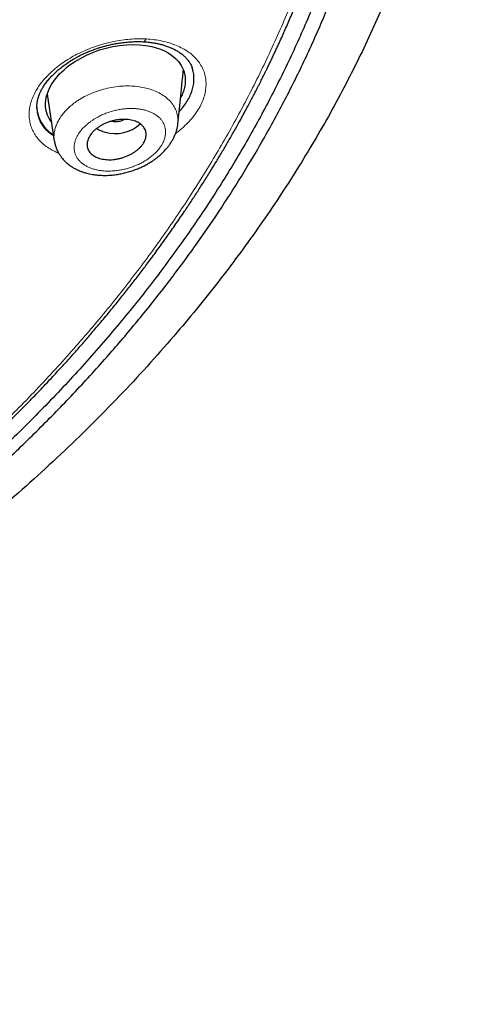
# Model space of a CAD drawing. Header units: millimetres. Extents: x 8 to 1170, y 12 to 886.
# Tile 329 of 656: x 813 to 827, y 789 to 819. Entities that reach past the tile are written whole.
import ezdxf

# ---------------------------------------------------------------- set-up
doc = ezdxf.new("R2010")
doc.units = ezdxf.units.MM

msp = doc.modelspace()

# ---------------------------------------------------------------- linework, layer by layer
at = {"color": 7, "linetype": 'Continuous', "lineweight": 30}
for p, q in [((813.778, 816.299), (813.994, 814.877)), ((813.463, 815.878), (813.464, 815.872)), ((813.997, 814.878), (813.995, 814.888))]:
    msp.add_line(p, q, dxfattribs=at)
at = {"color": 7, "linetype": 'Continuous', "lineweight": 30, "flags": 128}
msp.add_lwpolyline([(813.906, 815.454), (813.892, 815.472), (813.833, 815.564), (813.787, 815.661), (813.747, 815.79), (813.728, 815.925), (813.726, 816.017), (813.734, 816.111), (813.751, 816.207), (813.794, 816.354), (813.855, 816.497), (813.907, 816.592), (813.968, 816.686), (814.037, 816.779), (814.155, 816.913), (814.289, 817.041), (814.388, 817.124), (814.495, 817.204), (814.608, 817.281), (814.784, 817.386), (814.969, 817.482), (815.163, 817.567), (815.361, 817.639), (815.564, 817.698), (815.768, 817.744), (815.973, 817.778), (816.181, 817.798), (816.385, 817.805), (816.58, 817.798), (816.768, 817.778), (816.948, 817.744), (817.085, 817.708), (817.214, 817.663), (817.335, 817.611), (817.448, 817.55), (817.552, 817.482), (817.669, 817.386), (817.768, 817.282), (817.847, 817.169), (817.907, 817.048), (817.907, 817.048)], dxfattribs=at)
at = {"color": 8, "linetype": 'Continuous', "lineweight": 0}
msp.add_arc((816.669, 818), 0.111, 280.297, 346.1505, dxfattribs=at)
at = {"color": 7, "linetype": 'Continuous', "lineweight": 30}
for centre, radius, start, end in [((815.787, 816.107), 0.992, 239.1963, 255.398), ((815.85, 816.216), 1.113, 253.667, 312.5933)]:
    msp.add_arc(centre, radius, start, end, dxfattribs=at)
for points, knots in [([(767.643, 873.98), (768.5, 873.977), (770.215, 873.972), (772.782, 873.862), (775.337, 873.677), (777.878, 873.413), (780.398, 873.069), (782.894, 872.648), (785.497, 872.122), (788.198, 871.476), (790.979, 870.694), (793.699, 869.81), (796.351, 868.828), (798.929, 867.75), (801.308, 866.635), (803.495, 865.5), (805.5, 864.361), (807.433, 863.16), (809.29, 861.899), (811.068, 860.58), (812.764, 859.205), (814.374, 857.778), (815.896, 856.301), (817.327, 854.777), (818.666, 853.209), (819.908, 851.6), (821.053, 849.953), (822.096, 848.27), (823.088, 846.46), (824.005, 844.519), (824.823, 842.447), (825.496, 840.347), (826.021, 838.223), (826.398, 836.081), (826.613, 834.028), (826.69, 832.073), (826.651, 830.218), (826.5, 828.365), (826.237, 826.518), (825.865, 824.678), (825.383, 822.851), (824.794, 821.039), (824.097, 819.245), (823.295, 817.474), (822.387, 815.728), (821.374, 814.011), (820.26, 812.326), (819.046, 810.677), (817.663, 808.976), (816.094, 807.235), (814.323, 805.467), (812.433, 803.763), (810.426, 802.13), (808.315, 800.566), (806.819, 799.59), (806.072, 799.102)], [0, 0, 0, 0, 0.017859, 0.035717, 0.053574, 0.07143, 0.089287, 0.107143, 0.125, 0.145832, 0.166666, 0.1875, 0.208333, 0.229166, 0.249999, 0.267856, 0.285713, 0.303571, 0.321429, 0.339287, 0.357144, 0.375001, 0.392858, 0.410715, 0.428572, 0.446429, 0.464286, 0.482143, 0.500002, 0.520835, 0.541668, 0.562501, 0.583334, 0.604167, 0.624999, 0.642856, 0.660713, 0.678571, 0.696428, 0.714286, 0.732144, 0.750003, 0.76786, 0.785718, 0.803575, 0.821433, 0.839289, 0.857146, 0.875003, 0.895835, 0.916668, 0.9375, 0.958333, 0.979167, 1, 1, 1, 1]), ([(766.714, 788.678), (767.321, 788.685), (768.534, 788.7), (770.35, 788.776), (772.161, 788.889), (773.966, 789.045), (775.764, 789.241), (777.554, 789.478), (779.281, 789.747), (780.943, 790.043), (782.541, 790.364), (784.126, 790.717), (785.696, 791.102), (787.253, 791.52), (788.845, 791.984), (790.467, 792.499), (792.114, 793.065), (793.731, 793.667), (795.321, 794.305), (796.881, 794.978), (798.415, 795.686), (799.878, 796.409), (801.272, 797.142), (802.593, 797.88), (803.884, 798.644), (805.144, 799.434), (806.372, 800.249), (807.604, 801.114), (808.834, 802.03), (810.055, 802.999), (811.233, 803.994), (812.369, 805.015), (813.462, 806.062), (814.514, 807.137), (815.496, 808.208), (816.407, 809.269), (817.248, 810.313), (818.045, 811.371), (818.798, 812.443), (819.507, 813.529), (820.192, 814.66), (820.847, 815.837), (821.468, 817.059), (822.035, 818.295), (822.548, 819.544), (823.009, 820.806), (823.417, 822.082), (823.761, 823.334), (824.045, 824.556), (824.273, 825.745), (824.453, 826.935), (824.585, 828.126), (824.669, 829.318), (824.706, 830.545), (824.691, 831.807), (824.619, 833.101), (824.49, 834.394), (824.304, 835.684), (824.061, 836.974), (823.761, 838.26), (823.417, 839.504), (823.033, 840.702), (822.615, 841.852), (822.153, 842.99), (821.646, 844.116), (821.093, 845.229), (820.505, 846.314), (819.883, 847.37), (819.23, 848.398), (818.538, 849.411), (817.805, 850.412), (817.032, 851.4), (816.219, 852.375), (815.369, 853.333), (814.47, 854.286), (813.525, 855.232), (812.529, 856.169), (811.497, 857.084), (810.429, 857.976), (809.324, 858.846), (808.201, 859.679), (807.062, 860.477), (805.91, 861.239), (804.727, 861.979), (803.513, 862.696), (802.267, 863.391), (800.991, 864.063), (799.689, 864.708), (798.346, 865.336), (796.964, 865.943), (795.539, 866.529), (794.092, 867.084), (792.623, 867.609), (791.132, 868.103), (789.644, 868.557), (788.162, 868.975), (786.687, 869.357), (785.196, 869.709), (783.688, 870.031), (782.164, 870.325), (780.624, 870.588), (779.071, 870.822), (777.487, 871.028), (775.875, 871.205), (774.236, 871.35), (772.594, 871.46), (770.949, 871.536), (769.3, 871.58), (768.2, 871.58), (767.65, 871.58)], [0, 0, 0, 0, 0.010081, 0.020137, 0.030179, 0.040216, 0.050257, 0.060311, 0.070335, 0.079491, 0.088633, 0.097767, 0.1069, 0.116039, 0.125192, 0.135253, 0.145282, 0.155288, 0.16528, 0.175267, 0.185259, 0.195301, 0.204496, 0.213673, 0.222839, 0.232002, 0.241168, 0.250345, 0.260322, 0.270285, 0.280246, 0.290212, 0.300194, 0.310203, 0.320293, 0.329526, 0.338727, 0.347904, 0.357065, 0.366218, 0.375372, 0.385323, 0.395264, 0.405207, 0.415162, 0.425139, 0.435149, 0.445226, 0.454443, 0.463632, 0.472801, 0.481959, 0.491116, 0.500279, 0.510233, 0.520184, 0.530144, 0.540125, 0.550137, 0.560192, 0.570258, 0.579448, 0.588609, 0.59775, 0.60688, 0.616007, 0.625139, 0.633867, 0.642594, 0.651329, 0.660077, 0.668845, 0.677642, 0.686473, 0.695244, 0.704395, 0.713529, 0.722653, 0.731774, 0.740899, 0.750037, 0.758756, 0.767483, 0.776222, 0.78498, 0.793764, 0.802579, 0.811433, 0.820208, 0.829363, 0.838502, 0.847632, 0.856762, 0.865897, 0.875044, 0.883755, 0.89247, 0.901196, 0.909939, 0.918704, 0.927499, 0.936329, 0.945126, 0.954305, 0.963462, 0.972602, 0.981734, 0.990864, 1, 1, 1, 1]), ([(710.696, 827.989), (710.697, 827.963), (710.701, 827.907), (710.707, 827.825), (710.713, 827.737), (710.718, 827.644), (710.725, 827.533), (710.734, 827.404), (710.744, 827.257), (710.757, 827.098), (710.771, 826.926), (710.787, 826.741), (710.806, 826.546), (710.827, 826.345), (710.856, 826.077), (710.895, 825.749), (710.946, 825.365), (711.001, 824.992), (711.058, 824.632), (711.118, 824.282), (711.181, 823.94), (711.265, 823.506), (711.377, 822.98), (711.521, 822.361), (711.683, 821.729), (711.862, 821.084), (712.061, 820.427), (712.274, 819.773), (712.502, 819.122), (712.71, 818.568), (712.891, 818.108), (713.042, 817.738), (713.202, 817.36), (713.37, 816.976), (713.534, 816.614), (713.692, 816.276), (713.839, 815.969), (713.988, 815.668), (714.136, 815.375), (714.258, 815.138), (714.354, 814.957), (714.422, 814.829), (714.488, 814.706), (714.549, 814.592), (714.605, 814.491), (714.65, 814.408), (714.688, 814.341), (714.718, 814.286), (714.749, 814.232), (714.781, 814.175), (714.815, 814.113), (714.861, 814.033), (714.918, 813.933), (714.989, 813.809), (715.069, 813.673), (715.156, 813.525), (715.251, 813.365), (715.354, 813.193), (715.482, 812.985), (715.631, 812.745), (715.8, 812.478), (715.97, 812.215), (716.14, 811.958), (716.309, 811.705), (716.475, 811.461), (716.638, 811.227), (716.796, 811.002), (716.951, 810.786), (717.1, 810.58), (717.235, 810.398), (717.354, 810.238), (717.46, 810.098), (717.559, 809.967), (717.652, 809.845), (717.741, 809.73), (717.834, 809.61), (717.937, 809.479), (718.053, 809.332), (718.178, 809.176), (718.313, 809.009), (718.457, 808.833), (718.612, 808.646), (718.776, 808.45), (718.948, 808.247), (719.182, 807.975), (719.48, 807.635), (719.758, 807.327), (719.953, 807.114), (720.06, 806.998), (720.169, 806.882), (720.278, 806.765), (720.387, 806.65), (720.494, 806.538), (720.598, 806.429), (720.696, 806.328), (720.787, 806.234), (720.868, 806.151), (720.938, 806.08), (721, 806.016), (721.059, 805.957), (721.118, 805.898), (721.183, 805.832), (721.258, 805.758), (721.344, 805.672), (721.443, 805.575), (721.554, 805.466), (721.678, 805.346), (721.835, 805.194), (722.022, 805.015), (722.234, 804.816), (722.444, 804.62), (722.653, 804.429), (722.892, 804.212), (723.161, 803.971), (723.46, 803.709), (723.757, 803.452), (724.058, 803.198), (724.365, 802.942), (724.645, 802.712), (724.896, 802.51), (725.117, 802.334), (725.341, 802.157), (725.568, 801.98), (725.791, 801.809), (726.005, 801.646), (726.206, 801.495), (726.393, 801.356), (726.558, 801.234), (726.7, 801.13), (726.823, 801.041), (726.939, 800.957), (727.057, 800.873), (727.195, 800.774), (727.36, 800.657), (727.553, 800.522), (727.76, 800.379), (727.981, 800.227), (728.214, 800.068), (728.456, 799.906), (728.747, 799.714), (729.08, 799.496), (729.443, 799.264), (729.788, 799.047), (730.115, 798.845), (730.438, 798.647), (730.784, 798.44), (731.157, 798.22), (731.562, 797.985), (731.978, 797.749), (732.405, 797.511), (732.841, 797.273), (733.216, 797.072), (733.525, 796.91), (733.766, 796.784), (734.005, 796.661), (734.242, 796.54), (734.477, 796.422), (734.678, 796.322), (734.842, 796.241), (734.962, 796.183), (735.064, 796.133), (735.144, 796.094), (735.203, 796.065), (735.247, 796.044), (735.291, 796.023), (735.342, 795.998), (735.407, 795.967), (735.486, 795.929), (735.58, 795.885), (735.687, 795.834), (735.808, 795.777), (735.94, 795.715), (736.079, 795.65), (736.221, 795.584), (736.482, 795.464), (736.86, 795.294), (737.346, 795.079), (737.818, 794.875), (738.276, 794.681), (738.729, 794.494), (739.178, 794.312), (739.626, 794.135), (740.154, 793.93), (740.764, 793.701), (741.459, 793.448), (742.237, 793.175), (743.1, 792.885), (744.052, 792.58), (745.012, 792.288), (745.956, 792.017), (746.884, 791.764), (747.793, 791.529), (748.708, 791.305), (749.629, 791.093), (750.554, 790.893), (751.484, 790.704), (752.45, 790.52), (753.452, 790.344), (754.489, 790.176), (755.53, 790.023), (756.574, 789.884), (757.622, 789.759), (758.674, 789.648), (759.728, 789.551), (760.786, 789.469), (761.846, 789.402), (762.901, 789.349), (763.953, 789.311), (765, 789.287), (766.049, 789.278), (767.074, 789.282), (768.072, 789.299), (769.043, 789.327), (770.012, 789.368), (770.98, 789.421), (771.946, 789.485), (772.91, 789.562), (773.905, 789.653), (774.93, 789.761), (775.984, 789.886), (777.034, 790.026), (778.081, 790.179), (779.125, 790.347), (780.165, 790.529), (781.202, 790.726), (782.234, 790.936), (783.26, 791.16), (784.275, 791.397), (785.278, 791.645), (786.269, 791.906), (787.253, 792.179), (788.256, 792.473), (789.276, 792.79), (790.313, 793.129), (791.34, 793.482), (792.357, 793.85), (793.364, 794.233), (794.175, 794.556), (794.794, 794.812), (795.227, 794.994), (795.657, 795.179), (796.086, 795.366), (796.517, 795.558), (796.921, 795.742), (797.301, 795.918), (797.658, 796.086), (798.022, 796.26), (798.392, 796.44), (798.767, 796.625), (799.121, 796.803), (799.445, 796.968), (799.735, 797.118), (800.008, 797.261), (800.265, 797.397), (800.453, 797.498), (800.576, 797.565), (800.635, 797.597), (800.685, 797.624), (800.726, 797.646), (800.757, 797.663), (800.784, 797.678), (800.815, 797.695), (800.856, 797.717), (800.908, 797.745), (800.966, 797.778), (801.03, 797.812), (801.113, 797.858), (801.218, 797.917), (801.347, 797.989), (801.488, 798.068), (801.639, 798.153), (801.8, 798.245), (801.97, 798.342), (802.243, 798.5), (802.61, 798.715), (803.083, 798.998), (803.558, 799.288), (804.034, 799.586), (804.495, 799.88), (805.031, 800.229), (805.638, 800.637), (806.326, 801.113), (807.009, 801.602), (807.691, 802.108), (808.362, 802.621), (809.02, 803.143), (809.665, 803.673), (810.299, 804.211), (810.84, 804.687), (811.294, 805.097), (811.665, 805.44), (812.036, 805.79), (812.41, 806.151), (812.722, 806.459), (812.973, 806.711), (813.162, 806.904), (813.353, 807.099), (813.542, 807.297), (813.727, 807.491), (813.902, 807.678), (814.064, 807.853), (814.212, 808.014), (814.347, 808.162), (814.468, 808.296), (814.579, 808.422), (814.688, 808.544), (814.8, 808.671), (814.917, 808.805), (815.04, 808.948), (815.169, 809.098), (815.305, 809.258), (815.448, 809.428), (815.638, 809.656), (815.867, 809.937), (816.13, 810.265), (816.384, 810.588), (816.627, 810.905), (816.881, 811.242), (817.144, 811.599), (817.417, 811.979), (817.684, 812.361), (817.927, 812.716), (818.147, 813.046), (818.346, 813.351), (818.545, 813.663), (818.734, 813.965), (818.913, 814.258), (819.082, 814.54), (819.253, 814.831), (819.425, 815.13), (819.575, 815.397), (819.701, 815.626), (819.801, 815.81), (819.893, 815.981), (819.977, 816.141), (820.054, 816.288), (820.118, 816.413), (820.172, 816.518), (820.216, 816.604), (820.256, 816.683), (820.292, 816.755), (820.327, 816.825), (820.364, 816.9), (820.406, 816.986), (820.452, 817.08), (820.502, 817.182), (820.553, 817.289), (820.607, 817.402), (820.662, 817.518), (820.717, 817.635), (820.772, 817.754), (820.868, 817.963), (821.004, 818.267), (821.179, 818.67), (821.35, 819.078), (821.514, 819.487), (821.669, 819.886), (821.814, 820.275), (821.95, 820.655), (822.079, 821.028), (822.228, 821.479), (822.395, 822.011), (822.574, 822.625), (822.74, 823.241), (822.893, 823.858), (823.033, 824.476), (823.159, 825.092), (823.266, 825.676), (823.356, 826.223), (823.413, 826.611), (823.448, 826.873), (823.467, 827.015), (823.486, 827.167), (823.505, 827.331), (823.525, 827.507), (823.545, 827.693), (823.565, 827.891), (823.585, 828.101), (823.604, 828.321), (823.623, 828.554), (823.64, 828.797), (823.656, 829.048), (823.669, 829.304), (823.681, 829.565), (823.691, 829.837), (823.698, 830.119), (823.701, 830.311), (823.703, 830.408)], [0, 0, 0, 0, 0.000488, 0.001066, 0.001741, 0.002496, 0.003291, 0.00439, 0.005557, 0.006789, 0.008184, 0.009655, 0.011202, 0.01282, 0.014437, 0.017594, 0.020657, 0.023626, 0.026502, 0.029284, 0.032003, 0.03472, 0.039702, 0.044684, 0.049665, 0.055002, 0.06034, 0.065677, 0.071014, 0.076351, 0.079353, 0.082419, 0.085553, 0.088756, 0.092028, 0.094647, 0.097245, 0.099785, 0.102267, 0.104691, 0.105802, 0.106901, 0.107971, 0.108943, 0.109807, 0.110563, 0.111081, 0.111533, 0.111981, 0.11247, 0.113, 0.113571, 0.11453, 0.115596, 0.116767, 0.118045, 0.119429, 0.12092, 0.122518, 0.124862, 0.127203, 0.129509, 0.13178, 0.134016, 0.136216, 0.138258, 0.140268, 0.142225, 0.14407, 0.145798, 0.147149, 0.148419, 0.149607, 0.150714, 0.151739, 0.152738, 0.153997, 0.155343, 0.156779, 0.158303, 0.159946, 0.161682, 0.163509, 0.165417, 0.167347, 0.171167, 0.17503, 0.176141, 0.177256, 0.178373, 0.179494, 0.180617, 0.181722, 0.182744, 0.183765, 0.184678, 0.185485, 0.186184, 0.186776, 0.187343, 0.187918, 0.188536, 0.189264, 0.190115, 0.191072, 0.192148, 0.193344, 0.194659, 0.196685, 0.198693, 0.200669, 0.202611, 0.20452, 0.2073, 0.210007, 0.212647, 0.215304, 0.218006, 0.220753, 0.222625, 0.224516, 0.226429, 0.228362, 0.230283, 0.232063, 0.233729, 0.235282, 0.236721, 0.237791, 0.238789, 0.239714, 0.240647, 0.241652, 0.243077, 0.244626, 0.246299, 0.24804, 0.249898, 0.251833, 0.253748, 0.256705, 0.259599, 0.26213, 0.264609, 0.267036, 0.269446, 0.272372, 0.27536, 0.27841, 0.281522, 0.284695, 0.287848, 0.289583, 0.291297, 0.292988, 0.294657, 0.296304, 0.297923, 0.298886, 0.299722, 0.300431, 0.301013, 0.301382, 0.30167, 0.301932, 0.302283, 0.302735, 0.303282, 0.303926, 0.304665, 0.305499, 0.306412, 0.307389, 0.308363, 0.309331, 0.312733, 0.316054, 0.319179, 0.32223, 0.325225, 0.32819, 0.331125, 0.33403, 0.338535, 0.343002, 0.347469, 0.353452, 0.359437, 0.365426, 0.371418, 0.376966, 0.382514, 0.388061, 0.39361, 0.399158, 0.404705, 0.410253, 0.416353, 0.42245, 0.42854, 0.434625, 0.440712, 0.446799, 0.452889, 0.458978, 0.465068, 0.471159, 0.477144, 0.483133, 0.489133, 0.495145, 0.500701, 0.506249, 0.511791, 0.517329, 0.522866, 0.528403, 0.53394, 0.540029, 0.546117, 0.552204, 0.558288, 0.564379, 0.570476, 0.576576, 0.582677, 0.58878, 0.594881, 0.600875, 0.606869, 0.612862, 0.618855, 0.625324, 0.631788, 0.638249, 0.644709, 0.651169, 0.65763, 0.660472, 0.663314, 0.666156, 0.668999, 0.671847, 0.674767, 0.677126, 0.679542, 0.682016, 0.684547, 0.687138, 0.689745, 0.691872, 0.693892, 0.695806, 0.697613, 0.699313, 0.6998, 0.70022, 0.700574, 0.700862, 0.701084, 0.701245, 0.701442, 0.70174, 0.702119, 0.702541, 0.702992, 0.703474, 0.704322, 0.705249, 0.706256, 0.707343, 0.70851, 0.709756, 0.711024, 0.714452, 0.717788, 0.72147, 0.725034, 0.728501, 0.73194, 0.737296, 0.742592, 0.748129, 0.753666, 0.759204, 0.764742, 0.770281, 0.775821, 0.781361, 0.784773, 0.788186, 0.791619, 0.795149, 0.798786, 0.800611, 0.802462, 0.804339, 0.806242, 0.80812, 0.809887, 0.811542, 0.813083, 0.814444, 0.815702, 0.816858, 0.817946, 0.819118, 0.820392, 0.821685, 0.823069, 0.824542, 0.826106, 0.827759, 0.830798, 0.833774, 0.836686, 0.839533, 0.842315, 0.845704, 0.849058, 0.852412, 0.855765, 0.8584, 0.861034, 0.863715, 0.866488, 0.868845, 0.871264, 0.873746, 0.876293, 0.878903, 0.880556, 0.882105, 0.883551, 0.884893, 0.886131, 0.887265, 0.888048, 0.888771, 0.889431, 0.890028, 0.890573, 0.891188, 0.891905, 0.892724, 0.893546, 0.894449, 0.895404, 0.896369, 0.897344, 0.898329, 0.899323, 0.90255, 0.905876, 0.90928, 0.912637, 0.915923, 0.91908, 0.922167, 0.925186, 0.928182, 0.933133, 0.93808, 0.943026, 0.947971, 0.952916, 0.957858, 0.962729, 0.966856, 0.970915, 0.971971, 0.973092, 0.974302, 0.975603, 0.976992, 0.978472, 0.980041, 0.9817, 0.98345, 0.98529, 0.98722, 0.989241, 0.99123, 0.9933, 0.995451, 0.997685, 1, 1, 1, 1]), ([(824.209, 830.38), (824.196, 829.879), (824.17, 828.877), (824.034, 827.376), (823.827, 825.877), (823.542, 824.382), (823.181, 822.89), (822.752, 821.434), (822.263, 820.018), (821.719, 818.645), (821.109, 817.286), (820.435, 815.942), (819.683, 814.591), (818.851, 813.236), (817.936, 811.88), (816.952, 810.547), (815.899, 809.237), (814.777, 807.951), (813.613, 806.716), (812.414, 805.534), (811.185, 804.406), (809.904, 803.31), (808.57, 802.244), (807.162, 801.194), (805.679, 800.163), (804.118, 799.153), (802.503, 798.183), (800.834, 797.251), (799.115, 796.361), (797.388, 795.532), (795.662, 794.765), (793.941, 794.057), (792.191, 793.392), (790.41, 792.772), (788.568, 792.185), (786.664, 791.635), (784.697, 791.127), (782.702, 790.669), (780.678, 790.262), (778.629, 789.908), (776.602, 789.612), (774.607, 789.373), (772.65, 789.189), (770.69, 789.053), (768.727, 788.966), (766.72, 788.928), (764.671, 788.942), (762.582, 789.011), (760.5, 789.136), (758.424, 789.316), (756.356, 789.552), (754.344, 789.836), (752.392, 790.164), (750.502, 790.532), (748.637, 790.946), (746.796, 791.406), (744.936, 791.923), (743.063, 792.501), (741.181, 793.142), (739.337, 793.832), (737.529, 794.572), (735.759, 795.36), (734.062, 796.18), (732.442, 797.025), (730.899, 797.891), (729.405, 798.792), (727.957, 799.729), (726.526, 800.724), (725.116, 801.777), (723.734, 802.889), (722.411, 804.037), (721.149, 805.22), (719.944, 806.44), (718.822, 807.67), (717.782, 808.906), (716.824, 810.139), (715.928, 811.394), (715.095, 812.67), (714.309, 813.993), (713.575, 815.362), (712.899, 816.775), (712.296, 818.204), (711.767, 819.648), (711.311, 821.11), (710.934, 822.562), (710.636, 823.999), (710.411, 825.414), (710.256, 826.835), (710.165, 828.261), (710.163, 829.214), (710.162, 829.691)], [0, 0, 0, 0, 0.011647, 0.023279, 0.034914, 0.046569, 0.058262, 0.069997, 0.081033, 0.092045, 0.103046, 0.114051, 0.125075, 0.136674, 0.148268, 0.159874, 0.171507, 0.183184, 0.194903, 0.205931, 0.216944, 0.227954, 0.238974, 0.250018, 0.2616, 0.2732, 0.284834, 0.296518, 0.308264, 0.319998, 0.330999, 0.341975, 0.352941, 0.363907, 0.374886, 0.386463, 0.398058, 0.409684, 0.421356, 0.433089, 0.444843, 0.455871, 0.466863, 0.477832, 0.488791, 0.499751, 0.51144, 0.523115, 0.53479, 0.54648, 0.558201, 0.569925, 0.580927, 0.591892, 0.602833, 0.61376, 0.624687, 0.6364, 0.648087, 0.659761, 0.671439, 0.683135, 0.694871, 0.705904, 0.716895, 0.727858, 0.738804, 0.749746, 0.761426, 0.773081, 0.784724, 0.796373, 0.808043, 0.819784, 0.830839, 0.841857, 0.852852, 0.863839, 0.87483, 0.886496, 0.898127, 0.909738, 0.921348, 0.932974, 0.944696, 0.955762, 0.96681, 0.977856, 0.988914, 1, 1, 1, 1]), ([(813.463, 815.871), (813.463, 815.89), (813.463, 815.925), (813.466, 815.975), (813.47, 816.017), (813.475, 816.05), (813.479, 816.075), (813.483, 816.095), (813.486, 816.112), (813.49, 816.128), (813.494, 816.146), (813.502, 816.175), (813.514, 816.215), (813.533, 816.272), (813.558, 816.333), (813.59, 816.403), (813.635, 816.487), (813.697, 816.584), (813.777, 816.693), (813.873, 816.806), (813.986, 816.921), (814.112, 817.036), (814.254, 817.15), (814.405, 817.258), (814.562, 817.357), (814.696, 817.433), (814.803, 817.487), (814.879, 817.524), (814.942, 817.552), (814.989, 817.572), (815.024, 817.587), (815.056, 817.601), (815.098, 817.617), (815.152, 817.638), (815.217, 817.662), (815.293, 817.688), (815.382, 817.716), (815.483, 817.746), (815.596, 817.776), (815.72, 817.805), (815.857, 817.833), (816.005, 817.857), (816.164, 817.877), (816.333, 817.891), (816.51, 817.897), (816.628, 817.893), (816.688, 817.891)], [0, 0, 0, 0, 0.021933, 0.040657, 0.056166, 0.067821, 0.076627, 0.082708, 0.088241, 0.094021, 0.100049, 0.106324, 0.124529, 0.142706, 0.164426, 0.18758, 0.212312, 0.24653, 0.282586, 0.320497, 0.360276, 0.401889, 0.442942, 0.486425, 0.527198, 0.565214, 0.585921, 0.603695, 0.618404, 0.630045, 0.635442, 0.642444, 0.651908, 0.663838, 0.678242, 0.695127, 0.7145, 0.73637, 0.760742, 0.787614, 0.816979, 0.848818, 0.883097, 0.919768, 0.958763, 1, 1, 1, 1]), ([(816.688, 817.891), (816.739, 817.888), (816.841, 817.881), (816.984, 817.862), (817.116, 817.838), (817.233, 817.81), (817.326, 817.783), (817.4, 817.758), (817.456, 817.738), (817.506, 817.718), (817.549, 817.699), (817.585, 817.683), (817.619, 817.666), (817.655, 817.648), (817.698, 817.625), (817.745, 817.596), (817.795, 817.564), (817.845, 817.529), (817.892, 817.492), (817.934, 817.456), (817.972, 817.42), (818.005, 817.385), (818.034, 817.351), (818.055, 817.324), (818.07, 817.303), (818.081, 817.287), (818.094, 817.268), (818.111, 817.24), (818.131, 817.203), (818.155, 817.153), (818.168, 817.116), (818.176, 817.096)], [0, 0, 0, 0, 0.066724, 0.132082, 0.194756, 0.252047, 0.303864, 0.337524, 0.368337, 0.39606, 0.420668, 0.44217, 0.460708, 0.482093, 0.509394, 0.542048, 0.576999, 0.613739, 0.652213, 0.688712, 0.720752, 0.753466, 0.785631, 0.816829, 0.828067, 0.84051, 0.85694, 0.877429, 0.911061, 0.951915, 1, 1, 1, 1]), ([(817.744, 815.4), (817.757, 815.52), (817.782, 815.772), (817.821, 816.158), (817.863, 816.565), (817.892, 816.859), (817.909, 817.018), (817.911, 817.037)], [0, 0, 0, 0, 0.219476, 0.459297, 0.707779, 0.964924, 1, 1, 1, 1]), ([(817.782, 815.77), (817.805, 815.795), (817.877, 815.87), (817.975, 816.002), (818.075, 816.166), (818.152, 816.333), (818.204, 816.499), (818.231, 816.665), (818.233, 816.828), (818.216, 816.974), (818.187, 817.06), (818.174, 817.097)], [0, 0, 0, 0, 0.057117, 0.17786, 0.29886, 0.420269, 0.541119, 0.662786, 0.786622, 0.909548, 1, 1, 1, 1]), ([(817.907, 817.048), (817.917, 817.02), (817.938, 816.963), (817.957, 816.875), (817.968, 816.784), (817.969, 816.691), (817.961, 816.597), (817.941, 816.485), (817.902, 816.356), (817.861, 816.251), (817.829, 816.196), (817.824, 816.188)], [0, 0, 0, 0, 0.107175, 0.215003, 0.323988, 0.431988, 0.539682, 0.647554, 0.812239, 0.973926, 1, 1, 1, 1]), ([(813.463, 815.909), (813.466, 815.864), (813.472, 815.77), (813.507, 815.632), (813.563, 815.496), (813.639, 815.368), (813.736, 815.249), (813.844, 815.146), (813.927, 815.089), (813.966, 815.062)], [0, 0, 0, 0, 0.13269, 0.281548, 0.430009, 0.57947, 0.727444, 0.875644, 1, 1, 1, 1]), ([(815.674, 814.309), (815.643, 814.309), (815.579, 814.31), (815.488, 814.32), (815.401, 814.338), (815.318, 814.363), (815.244, 814.395), (815.178, 814.433), (815.121, 814.477), (815.073, 814.527), (815.036, 814.581), (815.009, 814.638), (814.992, 814.699), (814.986, 814.763), (814.99, 814.828), (815.005, 814.895), (815.031, 814.963), (815.067, 815.03), (815.114, 815.097), (815.17, 815.161), (815.236, 815.224), (815.311, 815.282), (815.394, 815.337), (815.484, 815.386), (815.579, 815.429), (815.679, 815.466), (815.782, 815.495), (815.886, 815.516), (815.989, 815.53), (816.091, 815.535), (816.19, 815.533), (816.284, 815.522), (816.373, 815.503), (816.454, 815.478), (816.528, 815.445), (816.594, 815.406), (816.65, 815.362), (816.697, 815.312), (816.734, 815.258), (816.76, 815.2), (816.776, 815.139), (816.782, 815.075), (816.777, 815.01), (816.761, 814.943), (816.734, 814.875), (816.697, 814.808), (816.65, 814.741), (816.593, 814.677), (816.526, 814.615), (816.451, 814.556), (816.367, 814.502), (816.277, 814.454), (816.182, 814.411), (816.082, 814.375), (815.98, 814.346), (815.877, 814.326), (815.775, 814.312), (815.708, 814.31), (815.674, 814.309)], [0, 0, 0, 0, 0.017712, 0.035424, 0.053587, 0.071804, 0.089966, 0.107641, 0.125369, 0.143042, 0.160324, 0.177658, 0.194938, 0.212077, 0.229269, 0.246406, 0.263718, 0.281087, 0.298399, 0.316143, 0.333948, 0.351694, 0.369946, 0.388261, 0.406515, 0.425109, 0.443766, 0.462362, 0.480971, 0.49964, 0.51825, 0.536553, 0.554913, 0.573216, 0.591042, 0.608921, 0.626746, 0.644129, 0.661563, 0.678943, 0.696092, 0.713293, 0.73044, 0.747663, 0.764943, 0.782166, 0.799758, 0.817409, 0.835003, 0.853104, 0.871269, 0.889373, 0.907797, 0.926283, 0.944709, 0.963119, 0.981588, 1, 1, 1, 1]), ([(815.74, 815.482), (815.758, 815.478), (815.8, 815.468), (815.872, 815.467), (815.95, 815.474), (816.025, 815.493), (816.079, 815.513), (816.104, 815.53), (816.109, 815.533)], [0, 0, 0, 0, 0.143088, 0.343128, 0.543167, 0.74313, 0.943092, 1, 1, 1, 1]), ([(813.993, 814.888), (813.997, 814.867), (814.004, 814.829), (814.016, 814.778), (814.027, 814.739), (814.037, 814.709), (814.048, 814.677), (814.063, 814.638), (814.084, 814.59), (814.107, 814.543), (814.129, 814.504), (814.149, 814.471), (814.168, 814.442), (814.188, 814.412), (814.213, 814.378), (814.244, 814.34), (814.279, 814.301), (814.312, 814.266), (814.343, 814.236), (814.377, 814.206), (814.417, 814.172), (814.463, 814.137), (814.509, 814.105), (814.551, 814.079), (814.588, 814.057), (814.621, 814.039), (814.654, 814.022), (814.701, 813.999), (814.765, 813.971), (814.848, 813.94), (814.936, 813.912), (815.022, 813.89), (815.107, 813.872), (815.201, 813.856), (815.308, 813.843), (815.432, 813.834), (815.568, 813.833), (815.717, 813.84), (815.868, 813.857), (816.019, 813.883), (816.167, 813.917), (816.315, 813.959), (816.457, 814.009), (816.586, 814.062), (816.71, 814.119), (816.826, 814.181), (816.933, 814.245), (817.024, 814.306), (817.103, 814.365), (817.171, 814.419), (817.235, 814.476), (817.306, 814.544), (817.381, 814.625), (817.451, 814.71), (817.508, 814.788), (817.547, 814.85), (817.575, 814.898), (817.597, 814.937), (817.621, 814.983), (817.645, 815.035), (817.668, 815.091), (817.691, 815.152), (817.712, 815.224), (817.733, 815.309), (817.74, 815.37), (817.745, 815.403)], [0, 0, 0, 0, 0.0138559, 0.0252164, 0.0340542, 0.0403523, 0.0460904, 0.0559336, 0.0683775, 0.080168, 0.0903024, 0.097812, 0.1053017, 0.1129552, 0.1218615, 0.1329145, 0.1451814, 0.1559045, 0.1643413, 0.1731835, 0.1849132, 0.1984392, 0.2102409, 0.2209356, 0.2295225, 0.2374897, 0.245072, 0.2526922, 0.2699357, 0.2893541, 0.3081487, 0.3262829, 0.3437757, 0.3610717, 0.383459, 0.4077746, 0.4340242, 0.4622262, 0.4924227, 0.5191481, 0.5473064, 0.5763545, 0.6038618, 0.6295338, 0.6533679, 0.6795439, 0.7030852, 0.7239994, 0.7424442, 0.7600895, 0.7745428, 0.792989, 0.8177213, 0.840365, 0.860297, 0.8769549, 0.8862204, 0.8948945, 0.9053514, 0.9173865, 0.9305573, 0.9446492, 0.9607272, 0.9791644, 1, 1, 1, 1])]:
    msp.add_open_spline(points, degree=3, knots=knots, dxfattribs=at)
at = {"color": 8, "linetype": 'Continuous', "lineweight": 0}
for points, knots in [([(710.889, 829.561), (710.891, 829.064), (710.895, 828.069), (710.997, 826.579), (711.17, 825.093), (711.422, 823.611), (711.749, 822.135), (712.142, 820.701), (712.595, 819.312), (713.101, 817.967), (713.672, 816.638), (714.307, 815.324), (715.017, 814.003), (715.808, 812.677), (716.682, 811.35), (717.627, 810.045), (718.641, 808.762), (719.724, 807.503), (720.848, 806.297), (722.006, 805.146), (723.191, 804.051), (724.427, 802.988), (725.714, 801.956), (727.078, 800.938), (728.522, 799.937), (730.046, 798.955), (731.623, 798.014), (733.253, 797.112), (734.931, 796.255), (736.614, 795.46), (738.296, 794.726), (739.975, 794.05), (741.686, 793.417), (743.429, 792.826), (745.239, 792.268), (747.113, 791.747), (749.052, 791.266), (751.018, 790.837), (753.011, 790.459), (755.027, 790.134), (757.019, 789.868), (758.98, 789.658), (760.906, 789.5), (762.838, 789.39), (764.775, 789.329), (766.755, 789.316), (768.775, 789.355), (770.832, 789.448), (772.884, 789.596), (774.931, 789.799), (776.974, 790.056), (778.969, 790.36), (780.911, 790.709), (782.794, 791.097), (784.654, 791.53), (786.49, 792.009), (788.339, 792.543), (790.196, 793.136), (792.057, 793.788), (793.882, 794.488), (795.673, 795.235), (797.432, 796.032), (799.124, 796.86), (800.747, 797.715), (802.294, 798.591), (803.794, 799.501), (805.249, 800.447), (806.686, 801.447), (808.101, 802.503), (809.488, 803.616), (810.817, 804.765), (812.09, 805.948), (813.306, 807.167), (814.441, 808.395), (815.495, 809.626), (816.468, 810.853), (817.38, 812.1), (818.23, 813.367), (819.037, 814.682), (819.794, 816.045), (820.496, 817.455), (821.126, 818.881), (821.683, 820.324), (822.168, 821.783), (822.571, 823.226), (822.897, 824.647), (823.149, 826.042), (823.332, 827.439), (823.453, 828.84), (823.476, 829.774), (823.488, 830.242)], [0, 0, 0, 0, 0.0117137, 0.0234149, 0.0351216, 0.0468522, 0.0586247, 0.070364, 0.0813631, 0.0923367, 0.1032992, 0.1142649, 0.1252481, 0.1368316, 0.148424, 0.1600419, 0.1717018, 0.1834199, 0.1951477, 0.206154, 0.2171342, 0.2281014, 0.2390684, 0.2500482, 0.2616874, 0.2733323, 0.2849979, 0.2966994, 0.3084517, 0.3201468, 0.3311024, 0.3420458, 0.3529893, 0.3639449, 0.3749251, 0.3865672, 0.398212, 0.409874, 0.4215681, 0.4333088, 0.4450345, 0.4560332, 0.4670091, 0.4779743, 0.4889413, 0.4999221, 0.5115701, 0.5232038, 0.5348379, 0.5464871, 0.5581659, 0.5699121, 0.5809668, 0.5919838, 0.6029753, 0.6139537, 0.6249313, 0.6365724, 0.6481884, 0.6597941, 0.6714039, 0.6830322, 0.6947667, 0.7058318, 0.7168559, 0.7278515, 0.7388313, 0.7498078, 0.7614587, 0.7730925, 0.7847248, 0.7963708, 0.8080459, 0.8197857, 0.8308292, 0.8418316, 0.8528066, 0.8637681, 0.8747299, 0.8864319, 0.8981149, 0.9097963, 0.9214933, 0.9332235, 0.9449736, 0.9560095, 0.967015, 0.9780052, 0.9889952, 1, 1, 1, 1]), ([(814.128, 814.507), (814.084, 814.525), (813.976, 814.571), (813.824, 814.659), (813.671, 814.769), (813.54, 814.891), (813.431, 815.025), (813.344, 815.169), (813.281, 815.323), (813.242, 815.485), (813.227, 815.655), (813.235, 815.829), (813.268, 816.006), (813.326, 816.182), (813.408, 816.358), (813.514, 816.532), (813.642, 816.703), (813.792, 816.869), (813.963, 817.029), (814.15, 817.18), (814.352, 817.321), (814.568, 817.45), (814.795, 817.567), (815.031, 817.671), (815.275, 817.76), (815.526, 817.835), (815.78, 817.895), (816.035, 817.94), (816.287, 817.968), (816.535, 817.981), (816.695, 817.976), (816.776, 817.974)], [0, 0, 0, 0, 0.0243099, 0.0598892, 0.0948342, 0.1294562, 0.164075, 0.1988804, 0.233493, 0.2682404, 0.3034462, 0.3389778, 0.373811, 0.4082849, 0.4427491, 0.4774695, 0.5120382, 0.5468014, 0.5821002, 0.6172035, 0.6519183, 0.6865702, 0.7214866, 0.7560769, 0.7906234, 0.8254436, 0.860847, 0.8959078, 0.9305924, 0.9651921, 1, 1, 1, 1]), ([(816.776, 817.974), (816.86, 817.968), (817.027, 817.956), (817.265, 817.914), (817.49, 817.856), (817.701, 817.78), (817.894, 817.688), (818.067, 817.58), (818.218, 817.458), (818.345, 817.323), (818.449, 817.175), (818.526, 817.016), (818.577, 816.847), (818.6, 816.669), (818.596, 816.485), (818.565, 816.298), (818.506, 816.111), (818.419, 815.924), (818.306, 815.739), (818.169, 815.559), (818.005, 815.384), (817.84, 815.231), (817.721, 815.141), (817.673, 815.104)], [0, 0, 0, 0, 0.048316, 0.096364, 0.14462, 0.193555, 0.242337, 0.290432, 0.338319, 0.386481, 0.434639, 0.482503, 0.530595, 0.579433, 0.628485, 0.676628, 0.7244, 0.772352, 0.820416, 0.868261, 0.916431, 0.965455, 1, 1, 1, 1]), ([(813.995, 814.888), (813.991, 814.917), (813.981, 814.988), (813.986, 815.103), (814.01, 815.232), (814.053, 815.361), (814.115, 815.49), (814.193, 815.617), (814.287, 815.74), (814.396, 815.858), (814.519, 815.97), (814.67, 816.085), (814.854, 816.198), (815.071, 816.307), (815.227, 816.364), (815.304, 816.393)], [0, 0, 0, 0, 0.051945, 0.124412, 0.197168, 0.270353, 0.343856, 0.417501, 0.491085, 0.564403, 0.637284, 0.709656, 0.806136, 0.902952, 1, 1, 1, 1]), ([(815.304, 816.393), (815.384, 816.418), (815.543, 816.468), (815.788, 816.517), (816.034, 816.545), (816.275, 816.551), (816.509, 816.534), (816.733, 816.496), (816.941, 816.438), (817.132, 816.361), (817.303, 816.266), (817.448, 816.152), (817.567, 816.021), (817.658, 815.878), (817.719, 815.724), (817.752, 815.564), (817.747, 815.454), (817.744, 815.4)], [0, 0, 0, 0, 0.067397, 0.134668, 0.201728, 0.268621, 0.335439, 0.402189, 0.46882, 0.535274, 0.601557, 0.668081, 0.73496, 0.802018, 0.869023, 0.935765, 1, 1, 1, 1]), ([(813.465, 815.862), (813.468, 815.82), (813.473, 815.728), (813.508, 815.593), (813.563, 815.458), (813.64, 815.333), (813.738, 815.217), (813.848, 815.118), (813.931, 815.062), (813.969, 815.037)], [0, 0, 0, 0, 0.1277276, 0.2773832, 0.4270865, 0.5767818, 0.7264183, 0.8760848, 1, 1, 1, 1]), ([(815.562, 815.719), (815.52, 815.702), (815.434, 815.668), (815.326, 815.613), (815.234, 815.561), (815.16, 815.514), (815.075, 815.455), (814.985, 815.384), (814.893, 815.299), (814.813, 815.212), (814.744, 815.122), (814.688, 815.029), (814.644, 814.935), (814.614, 814.84), (814.598, 814.746), (814.594, 814.653), (814.604, 814.564), (814.627, 814.478), (814.664, 814.398), (814.712, 814.322), (814.774, 814.253), (814.847, 814.189), (814.932, 814.133), (815.026, 814.083), (815.129, 814.042), (815.239, 814.009), (815.356, 813.985), (815.478, 813.969), (815.605, 813.963), (815.736, 813.966), (815.871, 813.977), (816.008, 813.997), (816.143, 814.026), (816.277, 814.063), (816.408, 814.109), (816.535, 814.162), (816.657, 814.222), (816.773, 814.29), (816.882, 814.365), (816.983, 814.445), (817.075, 814.529), (817.156, 814.617), (817.225, 814.708), (817.281, 814.8), (817.324, 814.894), (817.354, 814.989), (817.37, 815.083), (817.374, 815.176), (817.364, 815.266), (817.34, 815.351), (817.304, 815.432), (817.255, 815.507), (817.194, 815.577), (817.12, 815.64), (817.035, 815.697), (816.941, 815.746), (816.839, 815.787), (816.729, 815.819), (816.613, 815.844), (816.491, 815.859), (816.364, 815.866), (816.232, 815.863), (816.098, 815.851), (815.962, 815.831), (815.827, 815.802), (815.693, 815.766), (815.606, 815.735), (815.562, 815.719)], [0, 0, 0, 0, 0.015504, 0.031233, 0.041612, 0.052002, 0.062447, 0.078406, 0.094034, 0.109487, 0.124929, 0.140463, 0.15594, 0.171533, 0.187409, 0.203199, 0.218783, 0.234316, 0.249951, 0.265375, 0.280831, 0.296479, 0.31247, 0.328053, 0.343733, 0.359464, 0.374964, 0.390561, 0.406086, 0.421682, 0.43749, 0.453352, 0.468987, 0.484536, 0.500146, 0.51571, 0.531207, 0.546796, 0.562634, 0.578227, 0.593859, 0.609619, 0.625087, 0.640582, 0.656042, 0.67164, 0.687543, 0.703361, 0.718951, 0.734467, 0.750063, 0.765552, 0.781029, 0.796648, 0.812562, 0.828295, 0.843864, 0.85941, 0.875069, 0.890575, 0.906057, 0.921661, 0.937529, 0.953118, 0.968746, 0.984478, 1, 1, 1, 1])]:
    msp.add_open_spline(points, degree=3, knots=knots, dxfattribs=at)

doc.saveas('drawing.dxf')
